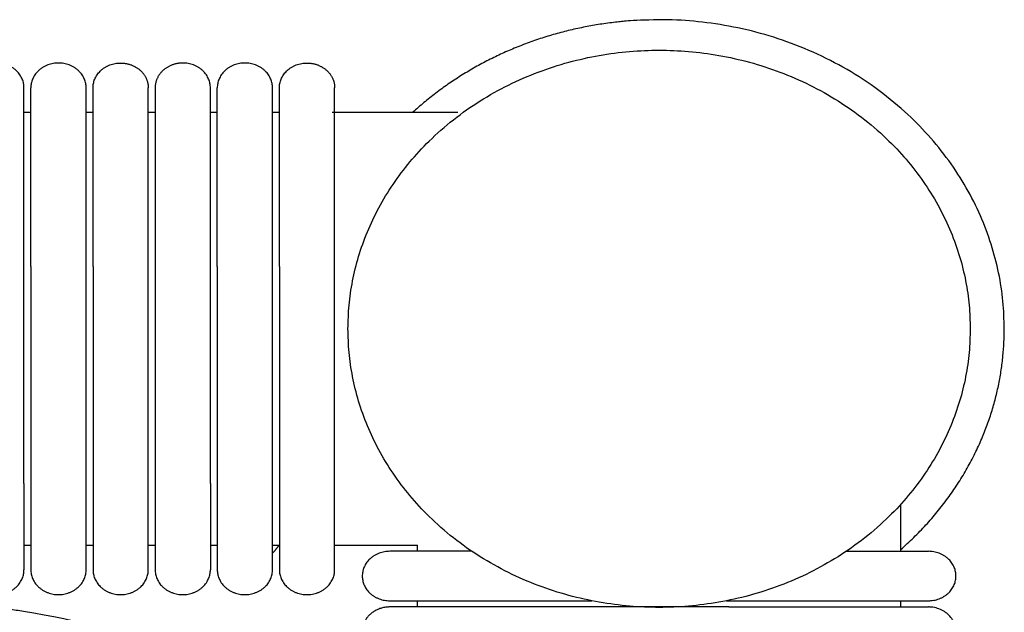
# Model space of a CAD drawing. Header units: millimetres. Extents: x -31695 to -19845, y -5614 to 7253.
# Tile 327 of 432: x -27618 to -27537, y 5413 to 5462. Entities that reach past the tile are written whole.
import ezdxf

# ---------------------------------------------------------------- set-up
doc = ezdxf.new("R2010")
doc.units = ezdxf.units.MM
doc.layers.add('2d', color=7, linetype='Continuous', true_color=0x000000)

msp = doc.modelspace()

# ---------------------------------------------------------------- linework, layer by layer
at = {"layer": '2d', "linetype": 'Continuous', "lineweight": -3}
for points, weights, knots in [([(-27536.726, 5436.125), (-27536.726, 5461.499), (-27565.06, 5461.499), (-27576.962, 5461.499), (-27585.294, 5453.887)], [1, 0.707106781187, 1, 0.85178351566, 0.85357478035], [157.079633, 157.079633, 157.079633, 196.349541, 196.349541, 216.221792, 216.221792, 216.221792]), ([(-27590.599, 5436.125), (-27590.599, 5458.997), (-27565.06, 5458.997), (-27539.521, 5458.997), (-27539.521, 5436.125)], [1, 0.707106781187, 1, 0.707106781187, 1], [78.539816, 78.539816, 78.539816, 117.809725, 117.809725, 157.079633, 157.079633, 157.079633]), ([(-27617.193, 5455.917), (-27617.193, 5457.947), (-27619.46, 5457.947), (-27620.399, 5457.947), (-27621.062, 5457.352), (-27621.726, 5456.758), (-27621.726, 5455.917)], [1, 0.707106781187, 1, 0.853553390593, 0.853553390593, 0.853553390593, 1], [0, 0, 0, 4, 4, 5.656854, 5.656854, 7.313708, 7.313708, 7.313708]), ([(-27612.093, 5455.917), (-27612.093, 5457.947), (-27614.36, 5457.947), (-27616.626, 5457.947), (-27616.626, 5455.917)], [1, 0.707106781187, 1, 0.707106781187, 1], [0, 0, 0, 1.570796, 1.570796, 3.141593, 3.141593, 3.141593]), ([(-27611.526, 5455.917), (-27611.526, 5457.947), (-27609.26, 5457.947), (-27608.321, 5457.947), (-27607.657, 5457.352), (-27606.993, 5456.758), (-27606.993, 5455.917)], [1, 0.707106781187, 1, 0.853553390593, 0.853553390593, 0.853553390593, 1], [0, 0, 0, 4, 4, 5.656854, 5.656854, 7.313708, 7.313708, 7.313708]), ([(-27601.893, 5455.917), (-27601.893, 5457.947), (-27604.16, 5457.947), (-27605.099, 5457.947), (-27605.762, 5457.352), (-27606.426, 5456.758), (-27606.426, 5455.917)], [1, 0.707106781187, 1, 0.853553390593, 0.853553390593, 0.853553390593, 1], [0, 0, 0, 4, 4, 5.656854, 5.656854, 7.313708, 7.313708, 7.313708]), ([(-27596.793, 5455.917), (-27596.793, 5457.947), (-27599.06, 5457.947), (-27601.326, 5457.947), (-27601.326, 5455.917)], [1, 0.707106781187, 1, 0.707106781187, 1], [0, 0, 0, 1.570796, 1.570796, 3.141593, 3.141593, 3.141593]), ([(-27596.226, 5455.917), (-27596.226, 5457.947), (-27593.96, 5457.947), (-27593.021, 5457.947), (-27592.357, 5457.352), (-27591.693, 5456.758), (-27591.693, 5455.917)], [1, 0.707106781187, 1, 0.853553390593, 0.853553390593, 0.853553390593, 1], [0, 0, 0, 4, 4, 5.656854, 5.656854, 7.313708, 7.313708, 7.313708]), ([(-27617.193, 5441.239), (-27617.193, 5446.284), (-27617.193, 5449.852), (-27617.193, 5452.238), (-27617.193, 5453.056)], [1, 0.853553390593, 0.853553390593, 0.853553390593, 0.919067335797], [0, 0, 0, 9.941125, 9.941125, 16.590224, 16.590224, 16.590224]), ([(-27616.626, 5441.239), (-27616.626, 5446.284), (-27616.626, 5449.852), (-27616.626, 5452.238), (-27616.626, 5453.056)], [1, 0.853553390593, 0.853553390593, 0.853553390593, 0.919067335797], [0, 0, 0, 9.941125, 9.941125, 16.590224, 16.590224, 16.590224]), ([(-27612.093, 5441.239), (-27612.093, 5446.284), (-27612.093, 5449.852), (-27612.093, 5452.238), (-27612.093, 5453.056)], [1, 0.853553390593, 0.853553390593, 0.853553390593, 0.919067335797], [0, 0, 0, 9.941125, 9.941125, 16.590224, 16.590224, 16.590224]), ([(-27611.526, 5441.239), (-27611.526, 5446.284), (-27611.526, 5449.852), (-27611.526, 5452.238), (-27611.526, 5453.056)], [1, 0.853553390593, 0.853553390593, 0.853553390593, 0.919067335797], [0, 0, 0, 9.941125, 9.941125, 16.590224, 16.590224, 16.590224]), ([(-27606.993, 5441.239), (-27606.993, 5446.284), (-27606.993, 5449.852), (-27606.993, 5452.238), (-27606.993, 5453.056)], [1, 0.853553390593, 0.853553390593, 0.853553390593, 0.919067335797], [0, 0, 0, 9.941125, 9.941125, 16.590224, 16.590224, 16.590224]), ([(-27606.426, 5453.056), (-27606.426, 5452.238), (-27606.426, 5449.852), (-27606.426, 5446.284), (-27606.426, 5441.239)], [0.919067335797, 0.853553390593, 0.853553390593, 0.853553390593, 1], [3.292027, 3.292027, 3.292027, 9.941125, 9.941125, 19.882251, 19.882251, 19.882251]), ([(-27601.893, 5441.239), (-27601.893, 5446.284), (-27601.893, 5449.852), (-27601.893, 5452.238), (-27601.893, 5453.056)], [1, 0.853553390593, 0.853553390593, 0.853553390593, 0.919067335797], [0, 0, 0, 9.941125, 9.941125, 16.590224, 16.590224, 16.590224]), ([(-27601.326, 5441.239), (-27601.326, 5446.284), (-27601.326, 5449.852), (-27601.326, 5452.238), (-27601.326, 5453.056)], [1, 0.853553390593, 0.853553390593, 0.853553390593, 0.919067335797], [0, 0, 0, 9.941125, 9.941125, 16.590224, 16.590224, 16.590224]), ([(-27596.793, 5441.239), (-27596.793, 5446.284), (-27596.793, 5449.852), (-27596.793, 5452.238), (-27596.793, 5453.056)], [1, 0.853553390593, 0.853553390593, 0.853553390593, 0.919067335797], [0, 0, 0, 9.941125, 9.941125, 16.590224, 16.590224, 16.590224]), ([(-27596.226, 5441.239), (-27596.226, 5446.284), (-27596.226, 5449.852), (-27596.226, 5452.238), (-27596.226, 5453.056)], [1, 0.853553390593, 0.853553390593, 0.853553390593, 0.919067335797], [0, 0, 0, 9.941125, 9.941125, 16.590224, 16.590224, 16.590224]), ([(-27591.693, 5441.239), (-27591.693, 5446.284), (-27591.693, 5449.852), (-27591.693, 5452.238), (-27591.693, 5453.056)], [1, 0.853553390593, 0.853553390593, 0.853553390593, 0.919067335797], [0, 0, 0, 9.941125, 9.941125, 16.590224, 16.590224, 16.590224]), ([(-27539.521, 5436.125), (-27539.521, 5413.253), (-27565.06, 5413.253), (-27590.599, 5413.253), (-27590.599, 5436.125)], [1, 0.707106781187, 1, 0.707106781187, 1], [0, 0, 0, 39.269908, 39.269908, 78.539816, 78.539816, 78.539816]), ([(-27617.193, 5423.438), (-27617.193, 5420.495), (-27617.193, 5418.414), (-27617.193, 5416.333), (-27617.193, 5416.333)], [1, 0.853553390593, 0.853553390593, 0.853553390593, 1], [0, 0, 0, 5.79899, 5.79899, 11.59798, 11.59798, 11.59798]), ([(-27616.626, 5423.438), (-27616.626, 5420.495), (-27616.626, 5418.414), (-27616.626, 5416.333), (-27616.626, 5416.333)], [1, 0.853553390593, 0.853553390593, 0.853553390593, 1], [0, 0, 0, 5.79899, 5.79899, 11.59798, 11.59798, 11.59798]), ([(-27612.093, 5416.333), (-27612.093, 5416.333), (-27612.093, 5418.414), (-27612.093, 5420.495), (-27612.093, 5423.438)], [1, 0.853553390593, 0.853553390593, 0.853553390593, 1], [0, 0, 0, 5.79899, 5.79899, 11.59798, 11.59798, 11.59798]), ([(-27611.526, 5423.438), (-27611.526, 5420.495), (-27611.526, 5418.414), (-27611.526, 5416.333), (-27611.526, 5416.333)], [1, 0.853553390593, 0.853553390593, 0.853553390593, 1], [0, 0, 0, 5.79899, 5.79899, 11.59798, 11.59798, 11.59798]), ([(-27606.993, 5416.333), (-27606.993, 5416.333), (-27606.993, 5418.414), (-27606.993, 5420.495), (-27606.993, 5423.438)], [1, 0.853553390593, 0.853553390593, 0.853553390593, 1], [0, 0, 0, 5.79899, 5.79899, 11.59798, 11.59798, 11.59798]), ([(-27606.426, 5423.438), (-27606.426, 5420.495), (-27606.426, 5418.414), (-27606.426, 5416.333), (-27606.426, 5416.333)], [1, 0.853553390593, 0.853553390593, 0.853553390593, 1], [0, 0, 0, 5.79899, 5.79899, 11.59798, 11.59798, 11.59798]), ([(-27601.893, 5423.438), (-27601.893, 5420.495), (-27601.893, 5418.414), (-27601.893, 5416.333), (-27601.893, 5416.333)], [1, 0.853553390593, 0.853553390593, 0.853553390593, 1], [0, 0, 0, 5.79899, 5.79899, 11.59798, 11.59798, 11.59798]), ([(-27601.326, 5423.438), (-27601.326, 5420.495), (-27601.326, 5418.414), (-27601.326, 5416.333), (-27601.326, 5416.333)], [1, 0.853553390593, 0.853553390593, 0.853553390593, 1], [0, 0, 0, 5.79899, 5.79899, 11.59798, 11.59798, 11.59798]), ([(-27596.793, 5416.333), (-27596.793, 5416.333), (-27596.793, 5418.414), (-27596.793, 5420.495), (-27596.793, 5423.438)], [1, 0.853553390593, 0.853553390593, 0.853553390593, 1], [0, 0, 0, 5.79899, 5.79899, 11.59798, 11.59798, 11.59798]), ([(-27596.226, 5423.438), (-27596.226, 5420.495), (-27596.226, 5418.414), (-27596.226, 5416.333), (-27596.226, 5416.333)], [1, 0.853553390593, 0.853553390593, 0.853553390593, 1], [0, 0, 0, 5.79899, 5.79899, 11.59798, 11.59798, 11.59798]), ([(-27591.693, 5416.333), (-27591.693, 5416.333), (-27591.693, 5418.414), (-27591.693, 5420.495), (-27591.693, 5423.438)], [1, 0.853553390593, 0.853553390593, 0.853553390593, 1], [0, 0, 0, 5.79899, 5.79899, 11.59798, 11.59798, 11.59798]), ([(-27587.16, 5417.856), (-27589.426, 5417.856), (-27589.426, 5415.826), (-27589.426, 5413.796), (-27587.16, 5413.796)], [1, 0.707106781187, 1, 0.707106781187, 1], [6.283185, 6.283185, 6.283185, 9.424778, 9.424778, 12.566371, 12.566371, 12.566371]), ([(-27580.425, 5417.856), (-27582.997, 5417.856), (-27584.836, 5417.856), (-27587.16, 5417.856), (-27587.16, 5417.856)], [0.945320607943, 0.853553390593, 0.853553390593, 0.853553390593, 1], [1.208527, 1.208527, 1.208527, 5.79899, 5.79899, 11.59798, 11.59798, 11.59798]), ([(-27542.96, 5413.796), (-27540.693, 5413.796), (-27540.693, 5415.826), (-27540.693, 5417.856), (-27542.96, 5417.856)], [1, 0.707106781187, 1, 0.707106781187, 1], [0, 0, 0, 1.570796, 1.570796, 3.141593, 3.141593, 3.141593]), ([(-27621.726, 5416.333), (-27621.726, 5414.303), (-27619.46, 5414.303), (-27617.193, 5414.303), (-27617.193, 5416.333)], [1, 0.707106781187, 1, 0.707106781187, 1], [0, 0, 0, 1.570796, 1.570796, 3.141593, 3.141593, 3.141593]), ([(-27616.626, 5416.333), (-27616.626, 5414.303), (-27614.36, 5414.303), (-27612.093, 5414.303), (-27612.093, 5416.333)], [1, 0.707106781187, 1, 0.707106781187, 1], [6.283185, 6.283185, 6.283185, 9.424778, 9.424778, 12.566371, 12.566371, 12.566371]), ([(-27611.526, 5416.333), (-27611.526, 5414.303), (-27609.26, 5414.303), (-27606.993, 5414.303), (-27606.993, 5416.333)], [1, 0.707106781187, 1, 0.707106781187, 1], [-3.141593, -3.141593, -3.141593, -1.570796, -1.570796, 0, 0, 0]), ([(-27606.426, 5416.333), (-27606.426, 5414.303), (-27604.16, 5414.303), (-27601.893, 5414.303), (-27601.893, 5416.333)], [1, 0.707106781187, 1, 0.707106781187, 1], [0, 0, 0, 1.570796, 1.570796, 3.141593, 3.141593, 3.141593]), ([(-27601.326, 5416.333), (-27601.326, 5414.303), (-27599.06, 5414.303), (-27596.793, 5414.303), (-27596.793, 5416.333)], [1, 0.707106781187, 1, 0.707106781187, 1], [6.283185, 6.283185, 6.283185, 9.424778, 9.424778, 12.566371, 12.566371, 12.566371]), ([(-27596.226, 5416.333), (-27596.226, 5414.303), (-27593.96, 5414.303), (-27591.693, 5414.303), (-27591.693, 5416.333)], [1, 0.707106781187, 1, 0.707106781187, 1], [-3.141593, -3.141593, -3.141593, -1.570796, -1.570796, 0, 0, 0]), ([(-27587.16, 5413.796), (-27587.16, 5413.796), (-27584.836, 5413.796), (-27582.512, 5413.796), (-27579.226, 5413.796)], [1, 0.853553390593, 0.853553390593, 0.853553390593, 1], [0, 0, 0, 5.79899, 5.79899, 11.59798, 11.59798, 11.59798]), ([(-27579.226, 5413.288), (-27582.512, 5413.288), (-27584.836, 5413.288), (-27587.16, 5413.288), (-27587.16, 5413.288)], [1, 0.853553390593, 0.853553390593, 0.853553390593, 1], [0, 0, 0, 5.79899, 5.79899, 11.59798, 11.59798, 11.59798]), ([(-27559.349, 5413.796), (-27553.715, 5413.796), (-27549.732, 5413.796), (-27547.068, 5413.796), (-27546.154, 5413.796)], [1, 0.853553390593, 0.853553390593, 0.853553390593, 0.919067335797], [0, 0, 0, 9.941125, 9.941125, 16.590224, 16.590224, 16.590224])]:
    msp.add_rational_spline(points, weights, degree=2, knots=knots, dxfattribs=at)
for points, weights in [([(-27617.193, 5453.056), (-27617.193, 5455.917), (-27617.193, 5455.917)], [0.919067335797, 0.951503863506, 1]), ([(-27616.626, 5453.056), (-27616.626, 5455.917), (-27616.626, 5455.917)], [0.919067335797, 0.951503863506, 1]), ([(-27612.093, 5453.056), (-27612.093, 5455.917), (-27612.093, 5455.917)], [0.919067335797, 0.951503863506, 1]), ([(-27611.526, 5453.056), (-27611.526, 5455.917), (-27611.526, 5455.917)], [0.919067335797, 0.951503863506, 1]), ([(-27606.993, 5453.056), (-27606.993, 5455.917), (-27606.993, 5455.917)], [0.919067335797, 0.951503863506, 1]), ([(-27606.426, 5455.917), (-27606.426, 5455.917), (-27606.426, 5453.056)], [1, 0.951503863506, 0.919067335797]), ([(-27601.893, 5453.056), (-27601.893, 5455.917), (-27601.893, 5455.917)], [0.919067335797, 0.951503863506, 1]), ([(-27601.326, 5453.056), (-27601.326, 5455.917), (-27601.326, 5455.917)], [0.919067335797, 0.951503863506, 1]), ([(-27596.793, 5453.056), (-27596.793, 5455.917), (-27596.793, 5455.917)], [0.919067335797, 0.951503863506, 1]), ([(-27596.226, 5453.056), (-27596.226, 5455.917), (-27596.226, 5455.917)], [0.919067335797, 0.951503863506, 1]), ([(-27591.693, 5453.056), (-27591.693, 5455.917), (-27591.693, 5455.917)], [0.919067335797, 0.951503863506, 1]), ([(-27617.205, 5453.253), (-27617.199, 5453.252), (-27617.193, 5453.251)], [0.949390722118, 0.949365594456, 0.949340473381]), ([(-27545.226, 5418.004), (-27536.726, 5425.466), (-27536.726, 5436.125)], [0.85357473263, 0.851785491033, 1]), ([(-27596.793, 5417.696), (-27596.491, 5418.03), (-27596.226, 5418.388)], [0.855943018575, 0.858078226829, 0.862121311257]), ([(-27549.695, 5417.856), (-27547.061, 5417.856), (-27546.154, 5417.856)], [0.853556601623, 0.854012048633, 0.919067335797]), ([(-27546.154, 5417.856), (-27542.96, 5417.856), (-27542.96, 5417.856)], [0.919067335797, 0.951503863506, 1]), ([(-27587.16, 5413.288), (-27588.549, 5413.288), (-27589.179, 5412.18)], [1, 0.797556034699, 0.874965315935]), ([(-27546.154, 5413.796), (-27542.96, 5413.796), (-27542.96, 5413.796)], [0.919067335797, 0.951503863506, 1])]:
    msp.add_rational_spline(points, weights, degree=2, dxfattribs=at)
for points, degree in [([(-27616.626, 5453.887), (-27616.91, 5453.887), (-27617.193, 5453.887)], 2), ([(-27611.526, 5453.887), (-27611.81, 5453.887), (-27612.093, 5453.887)], 2), ([(-27606.426, 5453.887), (-27606.71, 5453.887), (-27606.993, 5453.887)], 2), ([(-27601.327, 5453.887), (-27601.61, 5453.887), (-27601.893, 5453.887)], 2), ([(-27596.226, 5453.887), (-27596.51, 5453.887), (-27596.793, 5453.887)], 2), ([(-27581.584, 5453.887), (-27586.745, 5453.887), (-27591.905, 5453.887)], 2), ([(-27617.193, 5423.438), (-27617.193, 5432.339), (-27617.193, 5441.239)], 2), ([(-27616.626, 5441.239), (-27616.626, 5432.339), (-27616.626, 5423.438)], 2), ([(-27612.093, 5423.438), (-27612.093, 5432.339), (-27612.093, 5441.239)], 2), ([(-27611.526, 5441.239), (-27611.526, 5432.339), (-27611.526, 5423.438)], 2), ([(-27606.993, 5423.438), (-27606.993, 5432.339), (-27606.993, 5441.239)], 2), ([(-27606.426, 5441.239), (-27606.426, 5432.339), (-27606.426, 5423.438)], 2), ([(-27601.893, 5423.438), (-27601.893, 5432.339), (-27601.893, 5441.239)], 2), ([(-27601.326, 5441.239), (-27601.326, 5432.339), (-27601.326, 5423.438)], 2), ([(-27596.793, 5423.438), (-27596.793, 5432.339), (-27596.793, 5441.239)], 2), ([(-27596.226, 5441.239), (-27596.226, 5432.339), (-27596.226, 5423.438)], 2), ([(-27591.693, 5423.438), (-27591.693, 5432.339), (-27591.693, 5441.239)], 2), ([(-27545.226, 5417.856), (-27545.226, 5419.786), (-27545.226, 5421.716)], 2), ([(-27617.193, 5418.363), (-27616.91, 5418.363), (-27616.627, 5418.363)], 2), ([(-27612.094, 5418.363), (-27611.81, 5418.363), (-27611.526, 5418.363)], 2), ([(-27606.993, 5418.363), (-27606.71, 5418.363), (-27606.427, 5418.363)], 2), ([(-27601.894, 5418.363), (-27601.61, 5418.363), (-27601.327, 5418.363)], 2), ([(-27596.793, 5418.363), (-27596.51, 5418.363), (-27596.227, 5418.363)], 2), ([(-27591.694, 5418.363), (-27588.293, 5418.363), (-27584.893, 5418.363)], 2), ([(-27584.893, 5417.856), (-27584.893, 5418.109), (-27584.893, 5418.363)], 2), ([(-27617.23, 5412.917), (-27626.355, 5414.37), (-27634.76, 5414.303)], 2), ([(-27584.893, 5413.288), (-27584.893, 5413.542), (-27584.893, 5413.796)], 2), ([(-27579.226, 5413.796), (-27574.908, 5413.796), (-27570.589, 5413.796)], 2), ([(-27559.349, 5413.288), (-27569.288, 5413.288), (-27579.226, 5413.288)], 2), ([(-27559.531, 5413.796), (-27559.44, 5413.796), (-27559.349, 5413.796)], 2), ([(-27545.226, 5413.288), (-27545.226, 5413.542), (-27545.226, 5413.796)], 2), ([(-27605.408, 5409.464), (-27608.741, 5411.099), (-27612.667, 5412.19), (-27617.23, 5412.917)], 3)]:
    msp.add_open_spline(points, degree=degree, dxfattribs=at)
for points, knots in [([(-27559.349, 5413.288), (-27559.121, 5413.288), (-27558.664, 5413.288), (-27557.98, 5413.288), (-27557.297, 5413.288), (-27556.619, 5413.288), (-27555.947, 5413.288), (-27555.283, 5413.288), (-27554.628, 5413.288), (-27554.199, 5413.288), (-27553.774, 5413.288), (-27553.356, 5413.288), (-27552.749, 5413.288), (-27552.164, 5413.288), (-27551.601, 5413.288), (-27551.062, 5413.288), (-27550.548, 5413.288), (-27550.141, 5413.288), (-27549.828, 5413.288), (-27549.676, 5413.288), (-27549.592, 5413.288), (-27549.575, 5413.288), (-27549.54, 5413.288), (-27549.509, 5413.288), (-27549.483, 5413.288), (-27549.465, 5413.288), (-27549.435, 5413.288), (-27549.339, 5413.288), (-27549.219, 5413.288), (-27549.083, 5413.288), (-27548.983, 5413.288), (-27548.883, 5413.288), (-27548.784, 5413.288), (-27548.703, 5413.288), (-27548.639, 5413.288), (-27548.575, 5413.288), (-27548.495, 5413.288), (-27548.307, 5413.288), (-27548.125, 5413.288), (-27547.949, 5413.288), (-27547.862, 5413.288), (-27547.791, 5413.288), (-27547.735, 5413.288), (-27547.693, 5413.288), (-27547.652, 5413.288), (-27547.597, 5413.288), (-27547.502, 5413.288), (-27547.371, 5413.288), (-27547.27, 5413.288), (-27546.806, 5413.288)], [1.513194, 1.513194, 1.513194, 1.513194, 1.567609, 1.622024, 1.676439, 1.730854, 1.785268, 1.839683, 1.894098, 1.948513, 1.948513, 2.003139, 2.057765, 2.11239, 2.167016, 2.221642, 2.276267, 2.330893, 2.358206, 2.385519, 2.385519, 2.388732, 2.391946, 2.398373, 2.39998, 2.401586, 2.4048, 2.411227, 2.436935, 2.44979, 2.462644, 2.475498, 2.488352, 2.501206, 2.507633, 2.514061, 2.526915, 2.539769, 2.591186, 2.60404, 2.616894, 2.629748, 2.636175, 2.642602, 2.649029, 2.655457, 2.668311, 2.694019, 2.719727, 2.719727, 2.719727, 2.719727]), ([(-27546.804, 5413.288), (-27546.738, 5413.288), (-27546.612, 5413.288), (-27546.44, 5413.288), (-27546.286, 5413.288), (-27546.196, 5413.288), (-27546.155, 5413.288)], [2.7201051, 2.7201051, 2.7201051, 2.7201051, 2.7575079, 2.7949108, 2.8323137, 2.8696744, 2.8696744, 2.8696744, 2.8696744]), ([(-27546.155, 5413.288), (-27545.378, 5413.288), (-27544.742, 5413.288), (-27544.25, 5413.288), (-27543.83, 5413.288), (-27543.514, 5413.288), (-27543.301, 5413.288), (-27543.087, 5413.288), (-27542.975, 5413.288), (-27542.96, 5413.288)], [0, 0, 0, 0, 8.649967, 8.649967, 8.649967, 15.950265, 15.950265, 15.950265, 23.14458, 23.14458, 23.14458, 23.14458]), ([(-27542.959, 5409.228), (-27542.771, 5409.234), (-27542.696, 5409.241), (-27542.622, 5409.251), (-27542.398, 5409.281), (-27542.18, 5409.342), (-27541.976, 5409.429), (-27541.772, 5409.517), (-27541.583, 5409.632), (-27541.417, 5409.77), (-27541.086, 5410.046), (-27540.85, 5410.412), (-27540.749, 5410.806), (-27540.674, 5411.102), (-27540.674, 5411.414), (-27540.75, 5411.71), (-27540.825, 5412.006), (-27540.976, 5412.287), (-27541.187, 5412.524), (-27541.399, 5412.761), (-27541.671, 5412.956), (-27541.976, 5413.087), (-27542.129, 5413.153), (-27542.29, 5413.204), (-27542.455, 5413.237), (-27542.538, 5413.254), (-27542.622, 5413.267), (-27542.748, 5413.28), (-27542.79, 5413.283), (-27542.864, 5413.286), (-27542.928, 5413.288), (-27542.96, 5413.288)], [23.44461, 23.44461, 23.44461, 23.44461, 23.445443, 23.445443, 23.445443, 24.04593, 24.04593, 24.04593, 24.646784, 24.646784, 24.646784, 25.861153, 25.861153, 25.861153, 26.766774, 26.766774, 26.766774, 27.671742, 27.671742, 27.671742, 28.577068, 28.577068, 28.577068, 29.026838, 29.026838, 29.026838, 29.266292, 29.266292, 29.386011, 29.386011, 29.475671, 29.475671, 29.475671, 29.475671])]:
    msp.add_open_spline(points, degree=3, knots=knots, dxfattribs=at)

doc.saveas('drawing.dxf')
